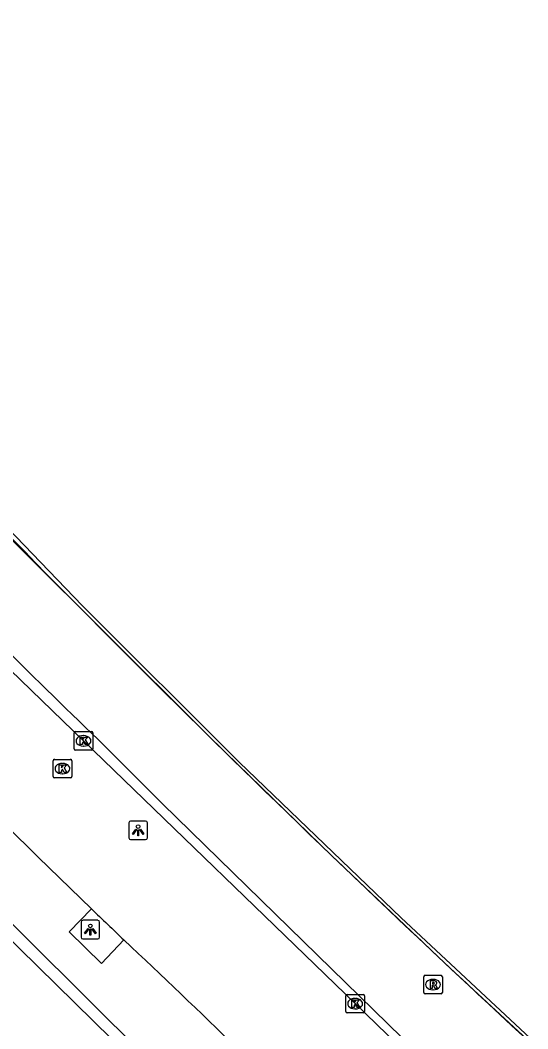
# Model space of a CAD drawing. Extents: x 159718 to 160783, y 383290 to 384030.
# Drawn here: x 160421 to 160448.3, y 383860.4 to 383914.6 of the extents above; entities that cross this region are included whole.
import ezdxf

# ---------------------------------------------------------------- set-up
doc = ezdxf.new("R2010")
doc.units = 0
for name, color, linetype in [('IMGEO_Fietspad_gesloten', 7, 'Continuous'), ('IMGEO_Geluidsscherm', 7, 'Continuous'), ('IMGEO_Hek', 7, 'Continuous'), ('IMGEO_Kolk', 7, 'Continuous'), ('IMGEO_Lichtpunt', 7, 'Continuous'), ('IMGEO_Muur', 7, 'Continuous'), ('IMGEO_OVBaan_gesloten', 7, 'Continuous'), ('IMGEO_Rijbaan_lokaal_gesloten', 7, 'Continuous'), ('IMGEO_Rioolput', 7, 'Continuous'), ('IMGEO_Spoorbaan_halfverhard', 7, 'Continuous'), ('IMGEO_Voetpad_open', 7, 'Continuous')]:
    doc.layers.add(name, color=color, linetype=linetype)

msp = doc.modelspace()

# ---------------------------------------------------------------- linework, layer by layer
at = {"layer": 'IMGEO_Fietspad_gesloten'}
msp.add_lwpolyline([(160470.963, 383830.915), (160461.989, 383839.935), (160428.652, 383872.461), (160425.525, 383875.59)], dxfattribs=at)
msp.add_arc((160674.212, 384135.137), 359.458, 223.76544, 226.22405, dxfattribs=at)
at = {"layer": 'IMGEO_Geluidsscherm'}
msp.add_lwpolyline([(160502.356, 383814.501), (160498.702, 383817.429), (160491.344, 383823.145), (160485.487, 383827.819), (160478.435, 383833.615), (160469.946, 383840.757), (160463.446, 383846.335), (160455.836, 383853.122), (160453.27, 383855.51), (160448.97, 383859.365), (160441.485, 383866.329), (160432.781, 383874.71), (160424.316, 383883.125), (160410.483, 383897.493), (160407.783, 383900.461), (160403.8, 383904.674), (160399.592, 383909.351), (160391.667, 383918.267), (160388.002, 383922.479)], dxfattribs=at)
at = {"layer": 'IMGEO_Hek'}
msp.add_lwpolyline([(160411.004, 383875.314), (160420.232, 383866.332), (160425.688, 383860.895), (160438.546, 383848.307), (160439.959, 383846.399)], dxfattribs=at)
at = {"layer": 'IMGEO_Kolk'}
for p, q in [((160423.893, 383875.427), (160423.893, 383876.279)), ((160423.968, 383876.353), (160424.82, 383876.353)), ((160424.381, 383876.133), (160424.406, 383876.133)), ((160424.894, 383876.279), (160424.894, 383875.427)), ((160424.404, 383875.573), (160424.379, 383875.573)), ((160424.82, 383875.353), (160423.968, 383875.353)), ((160422.762, 383873.932), (160422.762, 383874.784)), ((160422.837, 383874.858), (160423.689, 383874.858)), ((160423.25, 383874.638), (160423.275, 383874.638)), ((160423.763, 383874.784), (160423.763, 383873.932)), ((160423.689, 383873.858), (160422.837, 383873.858)), ((160423.273, 383874.078), (160423.248, 383874.078)), ((160438.514, 383861.291), (160438.514, 383862.143)), ((160438.589, 383862.217), (160439.441, 383862.217)), ((160439.002, 383861.997), (160439.027, 383861.997)), ((160439.515, 383862.143), (160439.515, 383861.291)), ((160439.025, 383861.437), (160439, 383861.437)), ((160439.441, 383861.217), (160438.589, 383861.217))]:
    msp.add_line(p, q, dxfattribs=at)
for points in [[(160423.893, 383875.427), (160423.893, 383876.279)], [(160423.968, 383876.353), (160424.82, 383876.353)], [(160424.214, 383876.053), (160424.337, 383876.053), (160424.337, 383875.902), (160424.467, 383876.053), (160424.631, 383876.053), (160424.485, 383875.902), (160424.638, 383875.653), (160424.486, 383875.653), (160424.401, 383875.817), (160424.337, 383875.75), (160424.337, 383875.653), (160424.214, 383875.653), (160424.214, 383876.053)], [(160424.894, 383876.279), (160424.894, 383875.427)], [(160424.82, 383875.353), (160423.968, 383875.353)], [(160422.762, 383873.932), (160422.762, 383874.784)], [(160422.837, 383874.858), (160423.689, 383874.858)], [(160423.083, 383874.558), (160423.206, 383874.558), (160423.206, 383874.407), (160423.336, 383874.558), (160423.5, 383874.558), (160423.354, 383874.407), (160423.507, 383874.158), (160423.355, 383874.158), (160423.27, 383874.322), (160423.206, 383874.255), (160423.206, 383874.158), (160423.083, 383874.158), (160423.083, 383874.558)], [(160423.763, 383874.784), (160423.763, 383873.932)], [(160423.689, 383873.858), (160422.837, 383873.858)], [(160438.514, 383861.291), (160438.514, 383862.143)], [(160438.589, 383862.217), (160439.441, 383862.217)], [(160438.835, 383861.917), (160438.958, 383861.917), (160438.958, 383861.766), (160439.088, 383861.917), (160439.252, 383861.917), (160439.106, 383861.766), (160439.259, 383861.517), (160439.107, 383861.517), (160439.022, 383861.681), (160438.958, 383861.614), (160438.958, 383861.517), (160438.835, 383861.517), (160438.835, 383861.917)], [(160439.515, 383862.143), (160439.515, 383861.291)], [(160439.441, 383861.217), (160438.589, 383861.217)]]:
    msp.add_lwpolyline(points, dxfattribs=at)
for centre, start, end in [((160423.97, 383876.277), 91.552, 178.448), ((160423.97, 383876.277), 91.552, 178.448), ((160424.818, 383876.277), 1.552, 88.448), ((160424.818, 383876.277), 1.552, 88.448), ((160423.97, 383875.429), 181.552, 268.448), ((160423.97, 383875.429), 181.552, 268.448), ((160424.818, 383875.429), 271.552, 358.448), ((160424.818, 383875.429), 271.552, 358.448), ((160422.839, 383874.782), 91.552, 178.448), ((160422.839, 383874.782), 91.552, 178.448), ((160423.687, 383874.782), 1.552, 88.448), ((160423.687, 383874.782), 1.552, 88.448), ((160422.839, 383873.934), 181.552, 268.448), ((160422.839, 383873.934), 181.552, 268.448), ((160423.687, 383873.934), 271.552, 358.448), ((160423.687, 383873.934), 271.552, 358.448), ((160438.591, 383862.141), 91.552, 178.448), ((160438.591, 383862.141), 91.552, 178.448), ((160439.439, 383862.141), 1.552, 88.448), ((160439.439, 383862.141), 1.552, 88.448), ((160438.591, 383861.293), 181.552, 268.448), ((160438.591, 383861.293), 181.552, 268.448), ((160439.439, 383861.293), 271.552, 358.448), ((160439.439, 383861.293), 271.552, 358.448)]:
    msp.add_arc(centre, 0.0765, start, end, dxfattribs=at)
for centre, major_axis, ratio, start_param, end_param in [((160424.38, 383875.853), (-0.387, 0.002), 0.722429, 4.712389, 7.853982), ((160424.405, 383875.853), (-0.39, 0.002), 0.717154, 1.570796, 4.712389), ((160423.249, 383874.358), (-0.387, 0.002), 0.722429, 4.712389, 7.853982), ((160423.274, 383874.358), (-0.39, 0.002), 0.717154, 1.570796, 4.712389), ((160439.001, 383861.717), (-0.387, 0.002), 0.722429, 4.712389, 7.853982), ((160439.026, 383861.717), (-0.39, 0.002), 0.717154, 1.570796, 4.712389)]:
    msp.add_ellipse(centre, major_axis=major_axis, ratio=ratio, start_param=start_param, end_param=end_param, dxfattribs=at)
at = {"layer": 'IMGEO_Lichtpunt'}
for p, q in [((160426.837, 383871.446), (160426.837, 383870.639)), ((160426.837, 383871.446), (160426.837, 383870.639)), ((160427.739, 383871.541), (160426.931, 383871.541)), ((160427.739, 383871.541), (160426.931, 383871.541)), ((160427.833, 383870.639), (160427.833, 383871.446)), ((160427.833, 383870.639), (160427.833, 383871.446)), ((160426.931, 383870.545), (160427.739, 383870.545)), ((160426.931, 383870.545), (160427.739, 383870.545)), ((160424.265, 383866.104), (160424.265, 383865.297)), ((160424.265, 383866.104), (160424.265, 383865.297)), ((160425.167, 383866.199), (160424.359, 383866.199)), ((160425.167, 383866.199), (160424.359, 383866.199)), ((160425.261, 383865.297), (160425.261, 383866.104)), ((160425.261, 383865.297), (160425.261, 383866.104)), ((160424.359, 383865.203), (160425.167, 383865.203)), ((160424.359, 383865.203), (160425.167, 383865.203))]:
    msp.add_line(p, q, dxfattribs=at)
for points in [[(160427.211, 383871.11), (160427.25, 383871.082), (160427.062, 383870.82), (160427.024, 383870.847), (160427.211, 383871.11)], [(160427.423, 383871.082), (160427.461, 383871.109), (160427.648, 383870.847), (160427.609, 383870.819), (160427.423, 383871.082)], [(160427.313, 383871.062), (160427.36, 383871.062), (160427.36, 383870.74), (160427.313, 383870.74), (160427.313, 383871.062)], [(160424.639, 383865.768), (160424.678, 383865.74), (160424.49, 383865.478), (160424.452, 383865.505), (160424.639, 383865.768)], [(160424.741, 383865.72), (160424.788, 383865.72), (160424.788, 383865.398), (160424.741, 383865.398), (160424.741, 383865.72)], [(160424.851, 383865.74), (160424.889, 383865.767), (160425.076, 383865.505), (160425.037, 383865.477), (160424.851, 383865.74)]]:
    msp.add_lwpolyline(points, dxfattribs=at)
for centre in [(160427.336, 383871.244), (160424.764, 383865.902)]:
    msp.add_circle(centre, 0.0994, dxfattribs=at)
for centre, start, end in [((160426.931, 383871.446), 90, 180), ((160426.931, 383871.446), 90, 180), ((160427.739, 383871.446), 0, 90), ((160427.739, 383871.446), 0, 90), ((160426.931, 383870.639), 180, 270), ((160426.931, 383870.639), 180, 270), ((160427.739, 383870.639), 270, 0), ((160427.739, 383870.639), 270, 360), ((160424.359, 383866.104), 90, 180), ((160424.359, 383866.104), 90, 180), ((160425.167, 383866.104), 0, 90), ((160425.167, 383866.104), 0, 90), ((160424.359, 383865.297), 180, 270), ((160424.359, 383865.297), 180, 270), ((160425.167, 383865.297), 270, 0), ((160425.167, 383865.297), 270, 360)]:
    msp.add_arc(centre, 0.0946, start, end, dxfattribs=at)
at = {"layer": 'IMGEO_Muur'}
msp.add_arc((160967.447, 384421.573), 764.958, 224.185862, 228.167968, dxfattribs=at)
at = {"layer": 'IMGEO_OVBaan_gesloten'}
msp.add_lwpolyline([(160404.523, 383880.946), (160410.701, 383874.754), (160416.933, 383868.614), (160428.918, 383856.875), (160432.239, 383853.633), (160439.534, 383846.462)], dxfattribs=at)
at = {"layer": 'IMGEO_Rijbaan_lokaal_gesloten'}
msp.add_lwpolyline([(160388.159, 383914.086), (160389.112, 383912.664), (160390.028, 383911.218), (160390.59, 383910.386), (160391.175, 383909.556), (160411.256, 383888.974), (160419.877, 383880.211), (160424.394, 383875.853), (160439.015, 383861.717), (160444.207, 383856.699), (160448.866, 383851.484), (160449.608, 383850.636), (160450.346, 383849.83), (160453.278, 383846.745), (160461.762, 383837.892), (160463.166, 383836.445), (160464.774, 383834.863), (160469.824, 383829.916), (160476.512, 383823.816), (160478.186, 383822.316), (160479.882, 383820.892), (160489.062, 383813.093), (160490.746, 383811.585), (160492.088, 383810.291)], dxfattribs=at)
for centre, radius, start, end in [((160981.962, 384445.621), 803.377, 224.264488, 226.09271), ((160634.095, 384083.453), 301.205, 225.99061, 226.45141), ((160139.776, 383559.313), 419.267, 45.68588, 46.83928)]:
    msp.add_arc(centre, radius, start, end, dxfattribs=at)
at = {"layer": 'IMGEO_Rioolput'}
for p, q in [((160442.71, 383862.316), (160442.71, 383863.168)), ((160442.785, 383863.242), (160443.637, 383863.242)), ((160443.198, 383863.022), (160443.223, 383863.022)), ((160443.711, 383863.168), (160443.711, 383862.316)), ((160443.221, 383862.462), (160443.196, 383862.462)), ((160443.637, 383862.242), (160442.785, 383862.242))]:
    msp.add_line(p, q, dxfattribs=at)
for points in [[(160442.71, 383862.316), (160442.71, 383863.168)], [(160442.785, 383863.242), (160443.637, 383863.242)], [(160443.711, 383863.168), (160443.711, 383862.316)], [(160443.299, 383862.94), (160443.047, 383862.942), (160443.047, 383862.542)], [(160443.047, 383862.542), (160443.171, 383862.542), (160443.171, 383862.704), (160443.182, 383862.704)], [(160443.225, 383862.861), (160443.171, 383862.861), (160443.171, 383862.78)], [(160443.171, 383862.78), (160443.223, 383862.78)], [(160443.229, 383862.675), (160443.3, 383862.542), (160443.44, 383862.542), (160443.375, 383862.668)], [(160443.637, 383862.242), (160442.785, 383862.242)]]:
    msp.add_lwpolyline(points, dxfattribs=at)
for centre, radius, start, end in [((160442.787, 383863.166), 0.0765, 91.552, 178.448), ((160442.787, 383863.166), 0.0765, 91.552, 178.448), ((160443.635, 383863.166), 0.0765, 1.552, 88.448), ((160443.635, 383863.166), 0.0765, 1.552, 88.448), ((160443.181, 383862.651), 0.0533, 26.0293, 88.6989), ((160443.207, 383862.969), 0.19, 274.7715, 282.9687), ((160443.231, 383862.765), 0.0964, 77.0061, 93.1865), ((160443.245, 383862.822), 0.0378, 276.6634, 79.6772), ((160443.298, 383862.83), 0.109, 350.3612, 89.416), ((160443.296, 383862.83), 0.112, 277.5842, 350.9817), ((160443.28, 383862.615), 0.108, 29.5134, 73.7905), ((160442.787, 383862.318), 0.0765, 181.552, 268.448), ((160442.787, 383862.318), 0.0765, 181.552, 268.448), ((160443.635, 383862.318), 0.0765, 271.552, 358.448), ((160443.635, 383862.318), 0.0765, 271.552, 358.448)]:
    msp.add_arc(centre, radius, start, end, dxfattribs=at)
for centre, major_axis, ratio, start_param, end_param in [((160443.197, 383862.742), (-0.387, 0.002), 0.722429, 4.712389, 7.853982), ((160443.222, 383862.742), (-0.39, 0.002), 0.717154, 1.570796, 4.712389)]:
    msp.add_ellipse(centre, major_axis=major_axis, ratio=ratio, start_param=start_param, end_param=end_param, dxfattribs=at)
at = {"layer": 'IMGEO_Spoorbaan_halfverhard'}
msp.add_lwpolyline([(160387.918, 383922.408), (160389.324, 383920.771), (160393.276, 383916.219), (160397.087, 383911.899), (160400.654, 383907.919), (160404.249, 383903.964), (160407.872, 383900.035), (160410.995, 383896.697), (160418.26, 383888.908), (160425.122, 383882.088), (160431.407, 383875.842), (160437.764, 383869.67), (160444.192, 383863.572), (160449.937, 383858.246)], dxfattribs=at)
at = {"layer": 'IMGEO_Voetpad_open'}
msp.add_lwpolyline([(160426.574, 383865.142), (160425.357, 383863.88), (160423.623, 383865.572), (160424.825, 383866.818)], dxfattribs=at)

doc.saveas('drawing.dxf')
